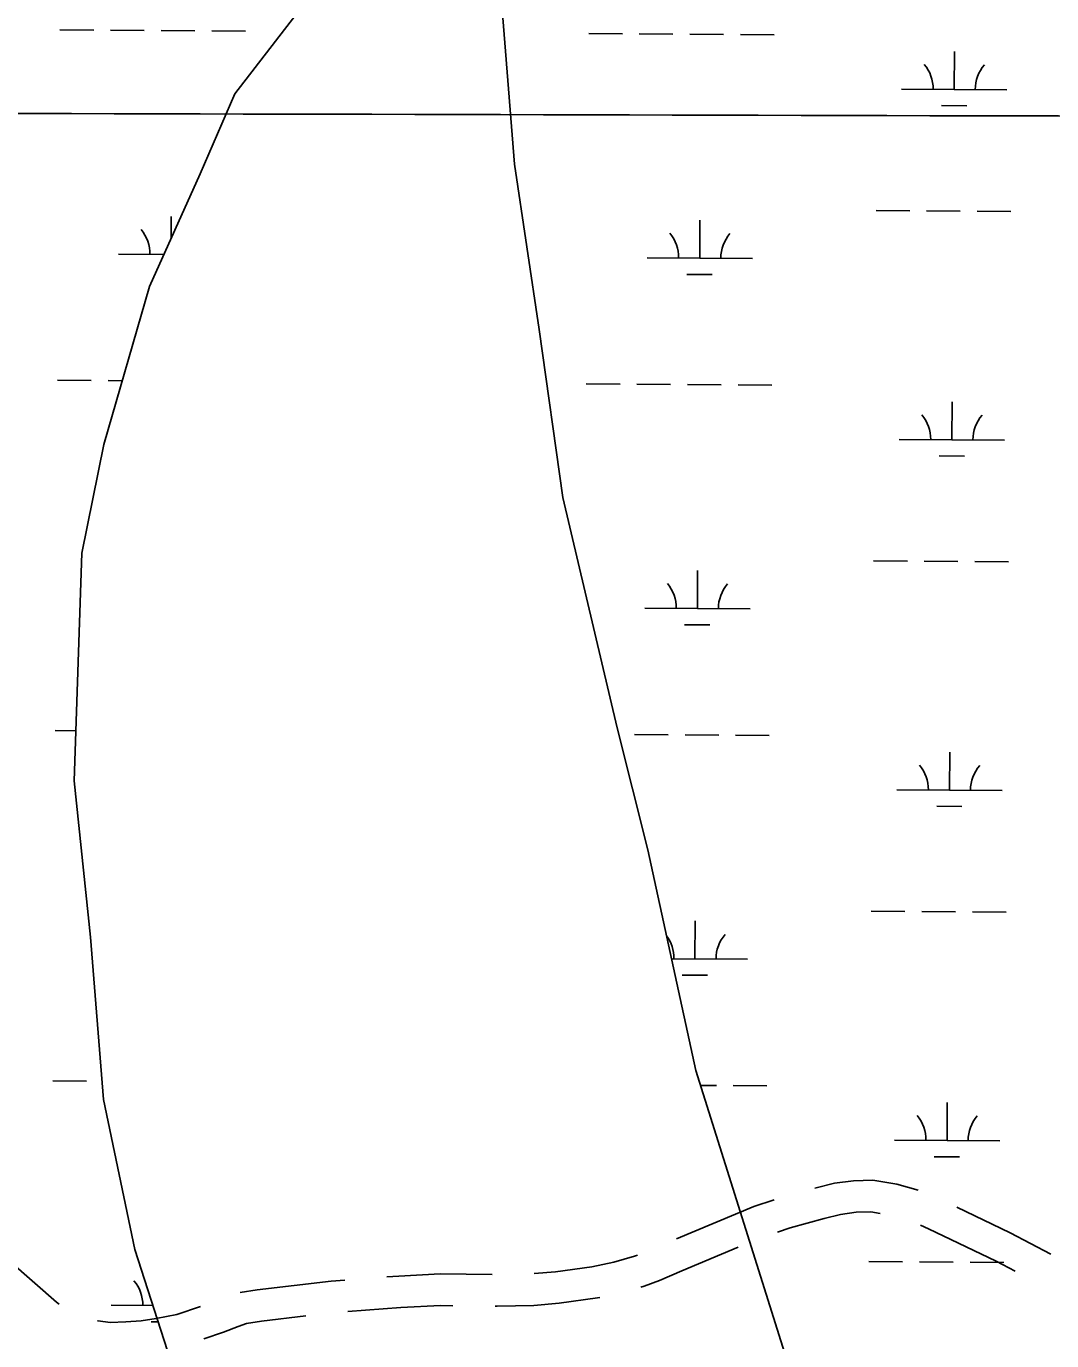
# Model space of a CAD drawing. Extents: x 3172231 to 3210228, y 940198 to 965780.
# Drawn here: x 3200968 to 3201941, y 956629 to 957877 of the extents above; entities that cross this region are included whole.
import ezdxf

# ---------------------------------------------------------------- set-up
doc = ezdxf.new("R2010")
doc.units = 0
for name, color, linetype in [('V-GRID-MAJR', 7, 'Continuous'), ('V-ROAD-CNTR', 7, 'Continuous'), ('V-SITE-VEGE', 7, 'Continuous'), ('V-TOPO-SHOR', 7, 'Continuous'), ('V-WETL-SWMP', 7, 'Continuous')]:
    doc.layers.add(name, color=color, linetype=linetype)

msp = doc.modelspace()

# ---------------------------------------------------------------- linework, layer by layer
at = {"layer": 'V-GRID-MAJR'}
msp.add_spline([(3176521.954, 957856.218), (3181737.509, 957841.425), (3186953.067, 957827.391), (3192168.626, 957814.116), (3197384.187, 957801.599), (3202599.75, 957789.841), (3207815.315, 957778.841), (3207815.316, 957778.841)], degree=3, dxfattribs=at)
at = {"layer": 'V-ROAD-CNTR'}
for points in [[(3201814.55, 956771.606), (3201794.12, 956777.207), (3201771.566, 956780.987), (3201753.207, 956780.54), (3201735.143, 956778.169), (3201717.717, 956773.738), (3201716.408, 956773.375)], [(3201677.948, 956762.403), (3201658.524, 956756.078), (3201585.088, 956725.439)], [(3201940.573, 956710.774), (3201901.891, 956731.125), (3201851.129, 956755.454)], [(3201778.331, 956749.435), (3201769.432, 956750.927), (3201755.531, 956750.588), (3201740.811, 956748.655), (3201725.419, 956744.742), (3201693.074, 956735.779), (3201680.937, 956731.826)], [(3200999.168, 956663.258), (3200996.596, 956665.277), (3200929.469, 956723.662), (3200923.161, 956728.181)], [(3201906.583, 956694.758), (3201888.419, 956704.313), (3201824.47, 956734.963), (3201816.571, 956738.263)], [(3201643.67, 956717.374), (3201590.059, 956695.007), (3201569.007, 956685.681), (3201554.407, 956680.39), (3201551.185, 956679.46)], [(3201548.187, 956710.045), (3201545.125, 956708.936), (3201525.677, 956703.319), (3201504.745, 956698.9), (3201470.384, 956693.988), (3201450.069, 956692.365)], [(3201410.088, 956691.504), (3201360.599, 956692.077), (3201321.374, 956690.041), (3201310.18, 956689.187)], [(3201270.297, 956686.143), (3201257.361, 956685.156), (3201187.087, 956676.992), (3201171.036, 956674.304)], [(3201512.39, 956669.853), (3201509.971, 956669.342), (3201473.704, 956664.158), (3201449.616, 956662.234), (3201414.908, 956661.446), (3201412.909, 956661.469)], [(3201133.343, 956661.034), (3201110.925, 956653.521), (3201091.201, 956649.861), (3201076.87, 956647.574), (3201062.382, 956646.488), (3201047.599, 956645.908), (3201036.155, 956647.501), (3201035.315, 956647.686)], [(3201372.912, 956661.932), (3201361.203, 956662.067), (3201323.292, 956660.101), (3201273.114, 956656.271)], [(3201233.333, 956652.163), (3201191.299, 956647.28), (3201176.937, 956644.875), (3201168.865, 956642.175), (3201155.224, 956636.727), (3201136.344, 956630.4)]]:
    msp.add_lwpolyline(points, dxfattribs=at)
at = {"layer": 'V-SITE-VEGE'}
for p, q in [((3201416.766, 957928.705), (3201431.381, 957745.944)), ((3201165.854, 957812.598), (3201223.765, 957887.711)), ((3201132.815, 957736.583), (3201165.854, 957812.598)), ((3201431.381, 957745.944), (3201454.679, 957588.791)), ((3201084.847, 957629.548), (3201132.815, 957736.583)), ((3201041.325, 957479.733), (3201084.847, 957629.548)), ((3201454.679, 957588.791), (3201477.189, 957429.311)), ((3201020.587, 957376.446), (3201041.325, 957479.733)), ((3201477.189, 957429.311), (3201528.933, 957210.599)), ((3201013.265, 957160.367), (3201020.587, 957376.446)), ((3201528.933, 957210.599), (3201557.88, 957094.621)), ((3201028.832, 957011.806), (3201013.265, 957160.367)), ((3201557.88, 957094.621), (3201603.458, 956885.268)), ((3201041.262, 956857.818), (3201028.832, 957011.806)), ((3201603.458, 956885.268), (3201698.313, 956583.155)), ((3201070.851, 956715.405), (3201041.262, 956857.818)), ((3201129.782, 956533.194), (3201070.851, 956715.405))]:
    msp.add_line(p, q, dxfattribs=at)
at = {"layer": 'V-TOPO-SHOR'}
for p, q in [((3201416.766, 957928.705), (3201431.381, 957745.944)), ((3201165.854, 957812.598), (3201223.765, 957887.711)), ((3201132.815, 957736.583), (3201165.854, 957812.598)), ((3201431.381, 957745.944), (3201454.679, 957588.791)), ((3201084.847, 957629.548), (3201132.815, 957736.583)), ((3201041.325, 957479.733), (3201084.847, 957629.548)), ((3201454.679, 957588.791), (3201477.189, 957429.311)), ((3201020.587, 957376.446), (3201041.325, 957479.733)), ((3201477.189, 957429.311), (3201528.933, 957210.599)), ((3201013.265, 957160.367), (3201020.587, 957376.446)), ((3201528.933, 957210.599), (3201557.88, 957094.621)), ((3201028.832, 957011.806), (3201013.265, 957160.367)), ((3201557.88, 957094.621), (3201603.458, 956885.268)), ((3201041.262, 956857.818), (3201028.832, 957011.806)), ((3201603.458, 956885.268), (3201698.313, 956583.155)), ((3201070.851, 956715.405), (3201041.262, 956857.818)), ((3201129.782, 956533.194), (3201070.851, 956715.405))]:
    msp.add_line(p, q, dxfattribs=at)
at = {"layer": 'V-WETL-SWMP'}
for p, q in [((3201431.381, 957745.943), (3201416.766, 957928.705)), ((3201223.764, 957887.711), (3201165.853, 957812.599)), ((3200999.855, 957873.29), (3201031.854, 957873.072)), ((3201047.854, 957872.963), (3201079.853, 957872.745)), ((3201095.852, 957872.636), (3201127.852, 957872.418)), ((3201143.851, 957872.31), (3201175.851, 957872.092)), ((3201501.751, 957869.873), (3201533.75, 957869.655)), ((3201549.75, 957869.547), (3201581.749, 957869.329)), ((3201597.749, 957869.22), (3201629.748, 957869.002)), ((3201645.748, 957868.893), (3201677.747, 957868.675)), ((3201848.714, 957816.768), (3201848.959, 957852.767)), ((3201798.715, 957817.109), (3201898.712, 957816.428)), ((3201165.853, 957812.599), (3201132.815, 957736.583)), ((3201836.609, 957801.419), (3201860.608, 957801.256)), ((3201454.679, 957588.791), (3201431.381, 957745.943)), ((3201132.815, 957736.583), (3201084.847, 957629.547)), ((3201774.522, 957701.839), (3201806.521, 957701.621)), ((3201822.52, 957701.512), (3201854.52, 957701.294)), ((3201105.353, 957675.305), (3201105.494, 957695.963)), ((3201607.145, 957656.547), (3201607.39, 957692.546)), ((3201870.519, 957701.185), (3201902.519, 957700.967)), ((3201055.25, 957660.304), (3201098.499, 957660.009)), ((3201557.147, 957656.887), (3201657.144, 957656.207)), ((3201595.041, 957641.198), (3201619.04, 957641.035)), ((3201084.847, 957629.547), (3201041.326, 957479.733)), ((3201477.187, 957429.31), (3201454.679, 957588.791)), ((3200997.59, 957540.622), (3201029.589, 957540.405)), ((3201045.589, 957540.296), (3201058.893, 957540.205)), ((3201499.487, 957537.206), (3201531.486, 957536.988)), ((3201547.485, 957536.879), (3201579.485, 957536.661)), ((3201595.484, 957536.553), (3201627.484, 957536.335)), ((3201643.483, 957536.226), (3201675.482, 957536.008)), ((3201846.449, 957484.101), (3201846.694, 957520.1)), ((3201041.326, 957479.733), (3201020.587, 957376.445)), ((3201796.45, 957484.441), (3201896.448, 957483.761)), ((3201834.344, 957468.752), (3201858.344, 957468.589)), ((3201528.933, 957210.599), (3201477.187, 957429.31)), ((3201020.587, 957376.445), (3201013.265, 957160.367)), ((3201772.257, 957369.171), (3201804.256, 957368.954)), ((3201820.256, 957368.845), (3201852.255, 957368.627)), ((3201868.255, 957368.518), (3201900.254, 957368.3)), ((3201604.881, 957323.88), (3201605.126, 957359.879)), ((3201554.882, 957324.22), (3201654.88, 957323.539)), ((3201592.776, 957308.531), (3201616.776, 957308.367)), ((3200995.326, 957207.955), (3201014.873, 957207.822)), ((3201557.882, 957094.619), (3201528.933, 957210.599)), ((3201545.221, 957204.212), (3201577.22, 957203.994)), ((3201593.22, 957203.885), (3201625.219, 957203.667)), ((3201641.219, 957203.558), (3201673.218, 957203.341)), ((3201844.185, 957151.434), (3201844.43, 957187.433)), ((3201013.265, 957160.367), (3201028.832, 957011.806)), ((3201794.186, 957151.774), (3201894.183, 957151.093)), ((3201832.08, 957136.085), (3201856.079, 957135.921)), ((3201603.458, 956885.268), (3201557.882, 957094.619)), ((3201769.993, 957036.504), (3201801.992, 957036.286)), ((3201817.991, 957036.177), (3201849.991, 957035.959)), ((3201865.99, 957035.851), (3201897.99, 957035.633)), ((3201602.616, 956991.212), (3201602.861, 957027.212)), ((3201028.832, 957011.806), (3201041.262, 956857.818)), ((3201580.361, 956991.364), (3201652.615, 956990.872)), ((3201590.512, 956975.863), (3201614.511, 956975.7)), ((3201698.313, 956583.155), (3201603.458, 956885.268)), ((3200993.061, 956875.288), (3201025.06, 956875.07)), ((3201607.906, 956871.103), (3201622.955, 956871)), ((3201638.954, 956870.891), (3201670.953, 956870.673)), ((3201041.262, 956857.818), (3201070.854, 956715.404)), ((3201841.92, 956818.766), (3201842.165, 956854.766)), ((3201791.921, 956819.107), (3201891.919, 956818.426)), ((3201829.815, 956803.417), (3201853.815, 956803.254)), ((3201070.854, 956715.404), (3201129.783, 956533.194)), ((3201767.728, 956703.837), (3201799.727, 956703.619)), ((3201815.727, 956703.51), (3201847.726, 956703.292)), ((3201863.726, 956703.183), (3201895.725, 956702.965)), ((3201048.457, 956662.302), (3201088.115, 956662.032)), ((3201086.351, 956646.613), (3201093.117, 956646.567))]:
    msp.add_line(p, q, dxfattribs=at)
for centre, start, end in [((3201793.475, 957817.619), 358.838165, 40.381824), ((3201903.958, 957816.867), 138.838162, 180.381821), ((3201050.011, 957660.814), 358.838165, 40.381824), ((3201551.907, 957657.398), 358.838165, 40.381824), ((3201662.39, 957656.646), 138.838162, 180.381821), ((3201791.211, 957484.952), 358.838165, 40.381824), ((3201901.694, 957484.2), 138.838162, 180.381821), ((3201549.642, 957324.73), 358.838165, 40.381824), ((3201660.126, 957323.978), 138.838162, 180.381821), ((3201788.946, 957152.285), 358.838165, 40.381824), ((3201899.429, 957151.532), 138.838162, 180.381821), ((3201547.378, 956992.063), 358.838165, 36.756263), ((3201657.861, 956991.311), 138.838162, 180.381821), ((3201786.682, 956819.617), 358.838165, 40.381824), ((3201897.165, 956818.865), 138.838162, 180.381821), ((3201043.217, 956662.812), 358.838165, 40.381824)]:
    msp.add_arc(centre, 35.246, start, end, dxfattribs=at)

doc.saveas('drawing.dxf')
